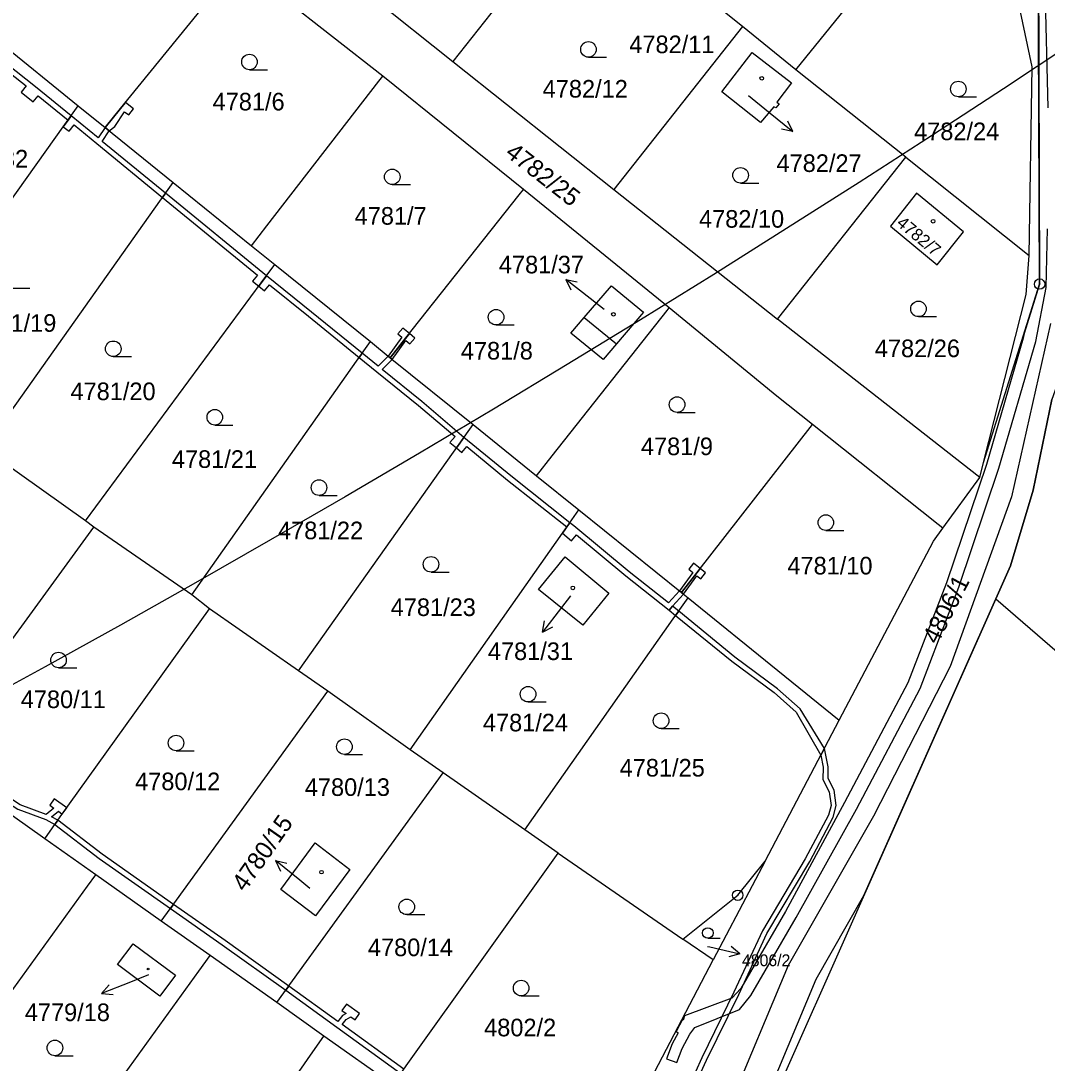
# Model space of a CAD drawing. Extents: x -644096 to -634268, y -1141430 to -1133463.
# Drawn here: x -638021.2 to -637922.2, y -1138302.9 to -1138202.2 of the extents above; entities that cross this region are included whole.
import ezdxf

# ---------------------------------------------------------------- set-up
doc = ezdxf.new("R2010")
doc.units = 0
for name, color, linetype in [('_CIVIL_CONSTRUCTION', 7, 'Continuous'), ('B_Hranice _3D', 7, 'Continuous'), ('M_Svah_Nasyp', 7, 'Continuous'), ('M_Svah_Zarez', 7, 'Continuous'), ('spodek_zarez', 7, 'Continuous'), ('svrsek_osa_sjezdy', 7, 'Continuous'), ('svrsek_osa_terminal_VRT', 7, 'Continuous'), ('svrsek_osa_VRT', 7, 'Continuous'), ('svrsek_popisy_VRT', 7, 'Continuous'), ('terminal_VRT', 7, 'Continuous')]:
    doc.layers.add(name, color=color, linetype=linetype)

msp = doc.modelspace()

# ---------------------------------------------------------------- linework, layer by layer
at = {"layer": '_CIVIL_CONSTRUCTION'}
for centre, radius in [((-637922.88, -1138227.64), 0.5), ((-637922.88, -1138227.64), 0.0303), ((-637952.02, -1138286.65), 0.5), ((-637952.02, -1138286.65), 0.0303)]:
    msp.add_circle(centre, radius, dxfattribs=at)
at = {"layer": 'B_Hranice _3D'}
for points in [[(-637922.07, -1138210.64), (-637922.35, -1138198.75), (-637921.31, -1138194.46)], [(-637923, -1138196.51), (-637922.88, -1138227.64), (-637924.38, -1138232.42), (-637924.46, -1138232.87), (-637928.02, -1138245.06), (-637931.88, -1138256.48), (-637935.61, -1138266.13), (-637941.73, -1138277.7), (-637947.42, -1138288.21), (-637951.74, -1138295.64), (-637952.59, -1138296.57), (-637957.16, -1138298.29), (-637957.29, -1138298.7), (-637957.36, -1138298.66), (-637957.97, -1138299.81), (-637957.77, -1138299.92), (-637958.34, -1138301), (-637958.89, -1138302.43), (-637957.89, -1138302.81), (-637957.38, -1138301.44), (-637956.64, -1138300.06), (-637956.17, -1138299.43), (-637951.84, -1138297.69), (-637950.75, -1138296.34), (-637946.38, -1138288.8), (-637940.56, -1138278.33), (-637934.43, -1138266.69), (-637930.67, -1138256.89), (-637926.81, -1138245.43), (-637923.26, -1138233.19), (-637922.24, -1138227.97), (-637922.13, -1138222.31)], [(-637921.85, -1138231.46), (-637925.61, -1138248.17), (-637931.51, -1138264.55), (-637938.93, -1138279), (-637947.14, -1138293.42), (-637952.92, -1138307.22)], [(-637948.97, -1138305.54), (-637944.44, -1138294.74), (-637939.85, -1138286.67), (-637927.11, -1138258.04), (-637925.69, -1138254.86), (-637923.5, -1138247.54), (-637921.72, -1138238.79)], [(-637956.31, -1138305.38), (-637955.04, -1138302.57), (-637951.93, -1138296.22), (-637949.2, -1138290.34), (-637945.06, -1138283.38), (-637942.81, -1138279.11), (-637942.52, -1138277.99), (-637942.73, -1138276.49), (-637943.31, -1138275.37), (-637943.28, -1138274.25), (-637943.66, -1138272.49), (-637943.99, -1138273.11), (-637943.78, -1138274.29), (-637943.81, -1138275.49), (-637943.21, -1138276.65), (-637943.02, -1138277.97), (-637943.27, -1138278.93), (-637945.5, -1138283.14), (-637949.64, -1138290.1), (-637952.39, -1138296), (-637955.5, -1138302.35), (-637956.71, -1138305.06)]]:
    msp.add_lwpolyline(points, dxfattribs=at)
for points in [[(-638025.42, -1138204.16), (-638025.71, -1138204.58), (-638020.72, -1138208.52), (-638021.18, -1138209.11), (-638020.02, -1138210.04), (-638019.55, -1138209.46), (-638016.65, -1138211.81), (-638016.36, -1138211.4), (-638019.81, -1138208.59)], [(-638011.12, -1138210.12), (-638011.59, -1138210.7), (-638013.08, -1138212.54), (-638012.69, -1138212.85), (-638012.14, -1138212.42), (-638011.2, -1138211.01), (-638010.81, -1138211.32), (-638010.34, -1138210.74)], [(-638016.36, -1138211.4), (-638016.65, -1138211.81), (-638016.97, -1138212.25), (-638017.12, -1138212.46), (-638016.54, -1138212.87), (-638016.07, -1138212.28), (-638013.87, -1138214.08), (-638007.56, -1138219.29), (-638007.27, -1138218.88), (-638013.36, -1138213.87), (-638012.69, -1138212.85), (-638013.08, -1138212.54), (-638013.77, -1138213.53)], [(-638007.27, -1138218.88), (-638007.56, -1138219.29), (-637998.39, -1138226.77), (-637998.87, -1138227.35), (-637998.25, -1138227.85), (-637998.02, -1138227.53), (-637997.51, -1138226.84)], [(-637997.51, -1138226.84), (-637998.02, -1138227.53), (-637998.25, -1138227.85), (-637997.7, -1138228.29), (-637997.23, -1138227.71), (-637993.47, -1138230.73), (-637988.56, -1138234.73), (-637988.27, -1138234.32), (-637993.15, -1138230.35)], [(-637984.34, -1138231.89), (-637984.82, -1138232.46), (-637984.44, -1138232.78), (-637985.76, -1138234.59), (-637985.57, -1138234.75), (-637984.06, -1138232.84), (-637983.72, -1138232.41)], [(-637983.72, -1138232.41), (-637985.57, -1138234.75), (-637985.37, -1138234.91), (-637984.06, -1138233.1), (-637983.68, -1138233.42), (-637983.2, -1138232.85)], [(-637988.27, -1138234.32), (-637988.56, -1138234.73), (-637986.86, -1138236.11), (-637982.85, -1138239.37), (-637979.31, -1138242.37), (-637979.8, -1138242.94), (-637979.18, -1138243.46), (-637978.92, -1138243.1), (-637978.45, -1138242.44), (-637982.53, -1138238.99), (-637986.35, -1138235.88), (-637985.37, -1138234.91), (-637985.57, -1138234.75), (-637985.76, -1138234.59), (-637986.73, -1138235.57)], [(-637978.45, -1138242.44), (-637979.18, -1138243.46), (-637978.64, -1138243.91), (-637978.16, -1138243.33), (-637974.23, -1138246.56), (-637968.52, -1138251.09), (-637968.23, -1138250.68), (-637973.91, -1138246.17)], [(-637968.23, -1138250.68), (-637968.52, -1138251.09), (-637968.71, -1138251.36), (-637968.95, -1138251.7), (-637968.07, -1138252.42), (-637967.59, -1138251.84), (-637962.82, -1138255.82), (-637958.64, -1138259.12), (-637958.31, -1138258.75), (-637957.26, -1138257.59), (-637957.46, -1138257.43), (-637957.65, -1138257.27), (-637958.72, -1138258.42), (-637962.5, -1138255.44), (-637967.85, -1138250.98)], [(-637956.28, -1138254.58), (-637956.75, -1138255.17), (-637956.37, -1138255.48), (-637957.65, -1138257.27), (-637957.46, -1138257.43), (-637955.97, -1138255.52), (-637955.64, -1138255.1)], [(-637955.64, -1138255.1), (-637955.97, -1138255.52), (-637957.46, -1138257.43), (-637957.26, -1138257.59), (-637955.97, -1138255.8), (-637955.59, -1138256.11), (-637955.12, -1138255.52)], [(-637958.31, -1138258.75), (-637958.64, -1138259.12), (-637958.02, -1138259.64), (-637957.72, -1138259.23)], [(-637957.72, -1138259.23), (-637958.02, -1138259.64), (-637952.59, -1138264.06), (-637948.52, -1138267.09), (-637946.39, -1138268.98), (-637943.99, -1138273.11), (-637943.66, -1138272.49), (-637946.01, -1138268.66), (-637948.2, -1138266.71), (-637952.29, -1138263.66)], [(-638029.58, -1138272.24), (-638029.88, -1138272.64), (-638028.08, -1138273.96), (-638025.86, -1138275.28), (-638024.21, -1138276.58), (-638024.59, -1138277.17), (-638024.18, -1138277.47), (-638023.79, -1138276.88), (-638021.5, -1138278.35), (-638018.81, -1138279.35), (-638017.93, -1138279.82), (-638017.64, -1138279.41), (-638018.26, -1138279.08), (-638017.6, -1138278.54), (-638017.22, -1138278.82), (-638016.78, -1138278.21), (-638017.99, -1138277.35), (-638018.42, -1138277.95), (-638018.02, -1138278.24), (-638018.76, -1138278.84), (-638021.28, -1138277.91), (-638023.72, -1138276.33), (-638025.58, -1138274.86), (-638027.8, -1138273.54)], [(-638017.64, -1138279.41), (-638017.93, -1138279.82), (-638013.67, -1138283.09), (-638006.77, -1138287.93), (-638006.49, -1138287.53), (-638013.37, -1138282.69)], [(-638006.49, -1138287.53), (-638006.77, -1138287.93), (-638001.78, -1138291.43), (-637995.65, -1138295.82), (-637995.36, -1138295.42), (-638001.5, -1138291.03)], [(-637995.36, -1138295.42), (-637995.65, -1138295.82), (-637990.71, -1138299.37), (-637984.54, -1138303.85), (-637984.25, -1138303.44), (-637990.2, -1138299.12), (-637989.83, -1138298.65), (-637989.36, -1138298.39), (-637988.95, -1138298.68), (-637988.52, -1138298.06), (-637989.8, -1138297.17), (-637990.23, -1138297.78), (-637989.82, -1138298.07), (-637990.17, -1138298.27), (-637990.61, -1138298.83)]]:
    msp.add_lwpolyline(points, close=True, dxfattribs=at)
at = {"layer": 'M_Svah_Nasyp'}
msp.add_line((-637966.83, -1138230.86), (-637963.72, -1138233.41), dxfattribs=at)
at = {"layer": 'M_Svah_Zarez'}
for centre, radius in [((-637949.7, -1138207.78), 0.175), ((-637933.17, -1138221.58), 0.175), ((-637964.02, -1138230.56), 0.175), ((-637967.94, -1138256.98), 0.175), ((-637992.2, -1138284.42), 0.175), ((-638008.94, -1138293.77), 0.0875)]:
    msp.add_circle(centre, radius, dxfattribs=at)
at = {"layer": 'spodek_zarez'}
msp.add_circle((-638683.07, -1137056.85), 1378.08, dxfattribs=at)
at = {"layer": 'svrsek_osa_sjezdy'}
for p, q in [((-637966.43, -1138205.74), (-637964.68, -1138205.74)), ((-637999.15, -1138206.95), (-637997.4, -1138206.95)), ((-637930.73, -1138209.56), (-637928.98, -1138209.56)), ((-637985.37, -1138218.04), (-637983.62, -1138218.04)), ((-637951.75, -1138217.89), (-637950, -1138217.89)), ((-638022.1, -1138228.03), (-638020.35, -1138228.03)), ((-637934.58, -1138230.79), (-637932.83, -1138230.79)), ((-637975.35, -1138231.59), (-637973.6, -1138231.59)), ((-638012.3, -1138234.64), (-638010.55, -1138234.64)), ((-637957.88, -1138240.03), (-637956.13, -1138240.03)), ((-638002.5, -1138241.25), (-638000.75, -1138241.25)), ((-637992.44, -1138248.04), (-637990.69, -1138248.04)), ((-637943.52, -1138251.42), (-637941.77, -1138251.42)), ((-637981.63, -1138255.45), (-637979.88, -1138255.45)), ((-638017.58, -1138264.69), (-638015.83, -1138264.69)), ((-637972.26, -1138267.99), (-637970.51, -1138267.99)), ((-637959.42, -1138270.55), (-637957.67, -1138270.55)), ((-638006.24, -1138272.7), (-638004.49, -1138272.7)), ((-637989.99, -1138273.06), (-637988.24, -1138273.06)), ((-637983.97, -1138288.52), (-637982.22, -1138288.52)), ((-637954.91, -1138290.8), (-637953.71, -1138290.8)), ((-637972.93, -1138296.36), (-637971.18, -1138296.36)), ((-638017.93, -1138302.14), (-638016.18, -1138302.14))]:
    msp.add_line(p, q, dxfattribs=at)
for centre, radius in [((-637966.43, -1138204.99), 0.75), ((-637999.15, -1138206.2), 0.75), ((-637930.73, -1138208.81), 0.75), ((-637985.37, -1138217.29), 0.75), ((-637951.75, -1138217.14), 0.75), ((-637934.58, -1138230.04), 0.75), ((-637975.35, -1138230.84), 0.75), ((-638012.3, -1138233.89), 0.75), ((-637957.88, -1138239.28), 0.75), ((-638002.5, -1138240.5), 0.75), ((-637992.44, -1138247.29), 0.75), ((-637943.52, -1138250.67), 0.75), ((-637981.63, -1138254.7), 0.75), ((-638017.58, -1138263.94), 0.75), ((-637972.26, -1138267.24), 0.75), ((-637959.42, -1138269.8), 0.75), ((-638006.24, -1138271.95), 0.75), ((-637989.99, -1138272.31), 0.75), ((-637983.97, -1138287.77), 0.75), ((-637954.91, -1138290.29), 0.51), ((-637972.93, -1138295.61), 0.75), ((-638017.93, -1138301.39), 0.75)]:
    msp.add_circle(centre, radius, dxfattribs=at)
at = {"layer": 'svrsek_osa_terminal_VRT'}
msp.add_arc((-642050.26, -1145189.6), 8802.25, 41.413152, 75.317049, dxfattribs=at)
at = {"layer": 'svrsek_popisy_VRT'}
for p, q in [((-637950.99, -1138209.43), (-637949.05, -1138211.03)), ((-637949.05, -1138211.03), (-637946.72, -1138212.92)), ((-637946.72, -1138212.92), (-637947.81, -1138212.68)), ((-637946.72, -1138212.92), (-637947.18, -1138211.9)), ((-637966.26, -1138229.05), (-637968.62, -1138227.2)), ((-637968.62, -1138227.2), (-637967.53, -1138227.42)), ((-637968.62, -1138227.2), (-637968.14, -1138228.21)), ((-637964.91, -1138230.11), (-637966.26, -1138229.05)), ((-637968.15, -1138257.75), (-637969.03, -1138258.87)), ((-637969.03, -1138258.87), (-637970.88, -1138261.24)), ((-637970.88, -1138261.24), (-637970.66, -1138260.14)), ((-637970.88, -1138261.24), (-637969.87, -1138260.75)), ((-637994.3, -1138285.2), (-637996.63, -1138283.31)), ((-637996.63, -1138283.31), (-637995.54, -1138283.55)), ((-637996.63, -1138283.31), (-637996.17, -1138284.33)), ((-637993.31, -1138285.99), (-637994.3, -1138285.2)), ((-637954.94, -1138291.59), (-637954.73, -1138291.64)), ((-637954.73, -1138291.64), (-637951.81, -1138292.31)), ((-637951.81, -1138292.31), (-637952.89, -1138292.58)), ((-637951.81, -1138292.31), (-637952.67, -1138291.6)), ((-638008.91, -1138294.34), (-638010.64, -1138295.03)), ((-638010.64, -1138295.03), (-638013.42, -1138296.15)), ((-638013.42, -1138296.15), (-638012.68, -1138295.31)), ((-638013.42, -1138296.15), (-638012.31, -1138296.24))]:
    msp.add_line(p, q, dxfattribs=at)
at = {"layer": 'terminal_VRT'}
for p, q in [((-637967.2, -1138190.52), (-637979.52, -1138206.15)), ((-637946.42, -1138206.95), (-637932.97, -1138190.37)), ((-637995.42, -1138193.45), (-637979.52, -1138206.15)), ((-637951.55, -1138202.78), (-637960.24, -1138195.84)), ((-637986.27, -1138207.57), (-637998.95, -1138197.66)), ((-637951.55, -1138202.78), (-637963.99, -1138218.52)), ((-637946.42, -1138206.95), (-637951.55, -1138202.78)), ((-638024.71, -1138203.15), (-638015.68, -1138210.44)), ((-637979.52, -1138206.15), (-637963.99, -1138218.52)), ((-637972.71, -1138218.5), (-637986.27, -1138207.57)), ((-637935.79, -1138215.38), (-637946.42, -1138206.95)), ((-638015.68, -1138210.44), (-638013.08, -1138212.54)), ((-638013.08, -1138212.54), (-638006.52, -1138217.83)), ((-637948.17, -1138231.02), (-637935.79, -1138215.38)), ((-637935.79, -1138215.38), (-637923.89, -1138224.87)), ((-638006.52, -1138217.83), (-637998.96, -1138223.94)), ((-637958.65, -1138229.93), (-637972.71, -1138218.5)), ((-637963.99, -1138218.52), (-637948.17, -1138231.02)), ((-637998.96, -1138223.94), (-637996.71, -1138225.75)), ((-637996.71, -1138225.75), (-637987.48, -1138233.2)), ((-637928.66, -1138246.32), (-637948.17, -1138231.02)), ((-637987.48, -1138233.2), (-637985.57, -1138234.75)), ((-637985.57, -1138234.75), (-637977.57, -1138241.2)), ((-637977.57, -1138241.2), (-637971.44, -1138246.15)), ((-638014.97, -1138250.51), (-638024.77, -1138243.55)), ((-637928.66, -1138246.32), (-637928.29, -1138244.88)), ((-637971.44, -1138246.15), (-637967.36, -1138249.44)), ((-637932.23, -1138251.2), (-637928.66, -1138246.32)), ((-637967.36, -1138249.44), (-637957.46, -1138257.43)), ((-638014.16, -1138251.1), (-638014.97, -1138250.51)), ((-638004.7, -1138257.63), (-638014.16, -1138251.1)), ((-638003.01, -1138259.01), (-638004.7, -1138257.63)), ((-637957.46, -1138257.43), (-637956.82, -1138257.95)), ((-637927.11, -1138258.04), (-637948.09, -1138305.2)), ((-637994.42, -1138264.97), (-638003.01, -1138259.01)), ((-637991.58, -1138266.96), (-637994.42, -1138264.97)), ((-637983.64, -1138272.61), (-637991.58, -1138266.96)), ((-637949.37, -1138283.36), (-637942.22, -1138269.74)), ((-637980.45, -1138274.84), (-637983.64, -1138272.61)), ((-637972.57, -1138280.34), (-637980.45, -1138274.84)), ((-638018.91, -1138281.19), (-638025.12, -1138276.8)), ((-638013.98, -1138284.68), (-638018.91, -1138281.19)), ((-637969.36, -1138282.59), (-637972.57, -1138280.34)), ((-637949.37, -1138283.36), (-637954.38, -1138292.9)), ((-638007.66, -1138289.15), (-638013.98, -1138284.68)), ((-638002.94, -1138292.48), (-638007.66, -1138289.15)), ((-637954.38, -1138292.9), (-637957.32, -1138290.88)), ((-637996.52, -1138297.02), (-638002.94, -1138292.48)), ((-637964.06, -1138311.33), (-637954.38, -1138292.9)), ((-637991.98, -1138300.24), (-637996.52, -1138297.02)), ((-637985.32, -1138304.94), (-637991.98, -1138300.24))]:
    msp.add_line(p, q, dxfattribs=at)
for points in [[(-637923.89, -1138224.87), (-637923.6, -1138206.66), (-637924.74, -1138201.36), (-637932.97, -1138190.37)], [(-637928.29, -1138244.88), (-637922.88, -1138227.64), (-637923.01, -1138195.23)], [(-638013.08, -1138212.54), (-638011.59, -1138210.7), (-638000.51, -1138197.06), (-638000.2, -1138196.68)], [(-637948.02, -1138210.24), (-637948.34, -1138210.63), (-637948.54, -1138210.53), (-637949.84, -1138212.05), (-637953.56, -1138209.09), (-637950.64, -1138205.28), (-637946.82, -1138208.22), (-637948.25, -1138210.08), (-637948.02, -1138210.24)], [(-637998.96, -1138223.94), (-637997.47, -1138222.02), (-637986.65, -1138208.06), (-637986.27, -1138207.57)], [(-638034.47, -1138236.83), (-638016.97, -1138212.25), (-638015.68, -1138210.44)], [(-638024.77, -1138243.55), (-638007.8, -1138219.63), (-638006.52, -1138217.83)], [(-637985.57, -1138234.75), (-637984.06, -1138232.84), (-637973.13, -1138219.03), (-637972.71, -1138218.5)], [(-637930.22, -1138222.61), (-637934.76, -1138218.86), (-637937.29, -1138222.04), (-637932.78, -1138225.78), (-637930.22, -1138222.61)], [(-637928.29, -1138244.88), (-637924.17, -1138228.65), (-637923.89, -1138224.87)], [(-638014.97, -1138250.51), (-637998.02, -1138227.53), (-637996.71, -1138225.75)], [(-637966.83, -1138230.86), (-637964.22, -1138227.81), (-637961.12, -1138230.35), (-637963.72, -1138233.41), (-637965.02, -1138234.94), (-637968.14, -1138232.37), (-637966.83, -1138230.86)], [(-637917.9, -1138228.19), (-637921.72, -1138238.79), (-637923.5, -1138247.54), (-637925.69, -1138254.86), (-637927.11, -1138258.04)], [(-637971.44, -1138246.15), (-637969.92, -1138244.22), (-637958.84, -1138230.18), (-637958.65, -1138229.93)], [(-637944.8, -1138241.19), (-637948.25, -1138238.48), (-637958.65, -1138229.93)], [(-638004.7, -1138257.63), (-637988.81, -1138235.09), (-637987.48, -1138233.2)], [(-637927.11, -1138258.04), (-637915.26, -1138268.28), (-637878.36, -1138239.05)], [(-637994.42, -1138264.97), (-637978.92, -1138243.1), (-637977.57, -1138241.2)], [(-637957.46, -1138257.43), (-637955.97, -1138255.52), (-637944.8, -1138241.19)], [(-637932.23, -1138251.2), (-637932.67, -1138250.85), (-637944.8, -1138241.19)], [(-637983.64, -1138272.61), (-637968.71, -1138251.36), (-637967.36, -1138249.44)], [(-638030.26, -1138273.17), (-638028.73, -1138271.07), (-638014.16, -1138251.1)], [(-637942.22, -1138269.74), (-637933.14, -1138252.45), (-637932.23, -1138251.2)], [(-637968.68, -1138253.99), (-637964.45, -1138257.48), (-637966.97, -1138260.58), (-637971.26, -1138257.14), (-637968.68, -1138253.99)], [(-637972.57, -1138280.34), (-637958.24, -1138259.96), (-637956.82, -1138257.95)], [(-637956.82, -1138257.95), (-637948.16, -1138264.94), (-637942.22, -1138269.74)], [(-638018.91, -1138281.19), (-638017.41, -1138279.09), (-638003.01, -1138259.01)], [(-638007.66, -1138289.15), (-638006.19, -1138287.12), (-637991.58, -1138266.96)], [(-637996.52, -1138297.02), (-637995, -1138294.92), (-637980.45, -1138274.84)], [(-637996.13, -1138286.08), (-637992.82, -1138281.59), (-637989.45, -1138284.15), (-637992.79, -1138288.63), (-637996.13, -1138286.08)], [(-637985.32, -1138304.94), (-637983.86, -1138302.9), (-637969.36, -1138282.59)], [(-637969.36, -1138282.59), (-637958.86, -1138289.82), (-637957.32, -1138290.88)], [(-637957.32, -1138290.88), (-637952.02, -1138286.65), (-637949.37, -1138283.36)], [(-638031.18, -1138308.4), (-638029.47, -1138306.04), (-638014.78, -1138285.78), (-638013.98, -1138284.68)], [(-638010.39, -1138291.33), (-638006.3, -1138294.36), (-638007.8, -1138296.38), (-638011.89, -1138293.35), (-638010.39, -1138291.33)], [(-638020.1, -1138316.2), (-638018.68, -1138314.24), (-638004.03, -1138293.98), (-638002.94, -1138292.48)], [(-638008.67, -1138324.31), (-638007.17, -1138322.15), (-637993.27, -1138302.1), (-637991.98, -1138300.24)]]:
    msp.add_lwpolyline(points, dxfattribs=at)

# ---------------------------------------------------------------- texts
at = {"layer": 'svrsek_osa_VRT'}
for s, height, p in [('4782/11', 1.7, (-637962.49, -1138205.35)), ('4782/12', 1.7, (-637970.85, -1138209.64)), ('4781/6', 1.7, (-638002.71, -1138210.88)), ('4782/24', 1.7, (-637935, -1138213.75)), ('4781/32', 1.7, (-638028.73, -1138216.39)), ('4782/27', 1.7, (-637948.28, -1138216.82)), ('4781/7', 1.7, (-637989, -1138221.91)), ('4782/10', 1.7, (-637955.76, -1138222.2)), ('4781/37', 1.7, (-637975.08, -1138226.61)), ('4781/19', 1.7, (-638026.01, -1138232.25)), ('4782/26', 1.7, (-637938.79, -1138234.7)), ('4781/8', 1.7, (-637978.75, -1138234.93)), ('4781/20', 1.7, (-638016.43, -1138238.85)), ('4781/9', 1.7, (-637961.37, -1138244.16)), ('4781/21', 1.7, (-638006.64, -1138245.39)), ('4781/22', 1.7, (-637996.4, -1138252.28)), ('4781/10', 1.7, (-637947.23, -1138255.68)), ('4781/23', 1.7, (-637985.52, -1138259.69)), ('4781/31', 1.7, (-637976.14, -1138263.94)), ('4780/11', 1.7, (-638021.23, -1138268.58)), ('4781/24', 1.7, (-637976.62, -1138270.83)), ('4781/25', 1.7, (-637963.42, -1138275.19)), ('4780/12', 1.7, (-638010.19, -1138276.51)), ('4780/13', 1.7, (-637993.81, -1138277.06)), ('4780/14', 1.7, (-637987.72, -1138292.53)), ('4806/2', 1.14, (-637951.61, -1138293.5)), ('4779/18', 1.7, (-638020.84, -1138298.8)), ('4802/2', 1.7, (-637976.5, -1138300.27))]:
    msp.add_text(s, height=height, dxfattribs=at).set_placement(p)
for s, height, rotation, p in [('4782/25', 1.7, 322, (-637974.57, -1138215.19)), ('4782/7', 1.19, 320, (-637936.78, -1138221.9)), ('4806/1', 1.7, 63, (-637932.75, -1138262.51)), ('4780/15', 1.7, 55, (-637999.59, -1138286.4))]:
    msp.add_text(s, height=height, rotation=rotation, dxfattribs=at).set_placement(p)

doc.saveas('drawing.dxf')
